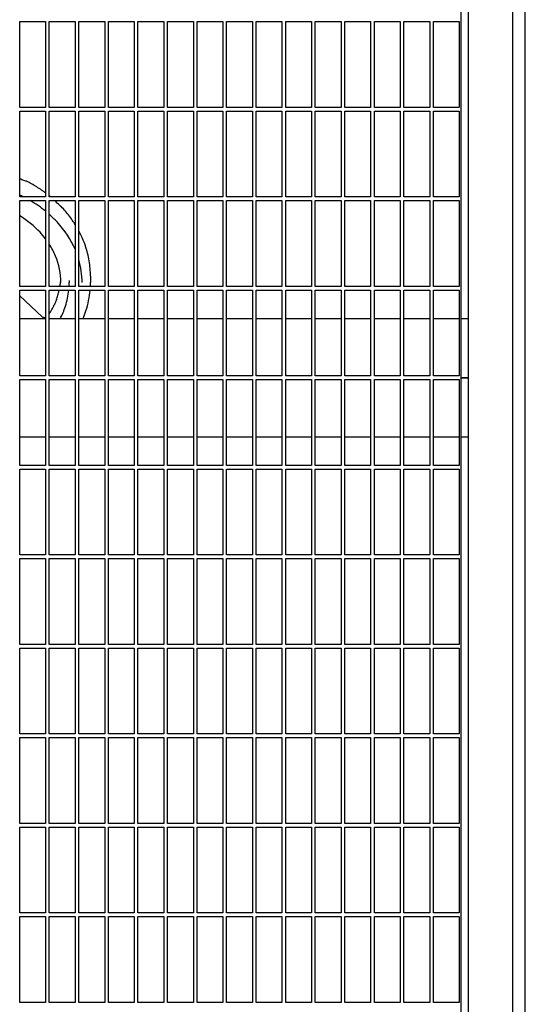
# Model space of a CAD drawing. Header units: inches. Extents: x 18 to 846, y -44 to 561.
# Tile 610 of 637: x 550 to 567, y 441 to 474. Entities that reach past the tile are written whole.
import ezdxf

# ---------------------------------------------------------------- set-up
doc = ezdxf.new("R2010")
doc.units = ezdxf.units.IN
doc.header["$LTSCALE"] = 24
doc.header["$MEASUREMENT"] = 0
doc.layers.add('Visible (ANSI)', color=7, linetype='Continuous', lineweight=30)

msp = doc.modelspace()

# ---------------------------------------------------------------- linework, layer by layer
at = {"layer": 'Visible (ANSI)'}
for p, q in [((564.75843, 410.50668), (564.75843, 489.00668)), ((566.25843, 410.50668), (566.25843, 488.25668)), ((566.67843, 410.50668), (566.67843, 488.25668)), ((564.50843, 410.75668), (564.50843, 487.7122)), ((549.57093, 470.91293), (549.57093, 473.81918)), ((549.57093, 473.81918), (550.44593, 473.81918)), ((550.44593, 473.81918), (550.44593, 470.91293)), ((550.57093, 470.91293), (550.57093, 473.81918)), ((550.57093, 473.81918), (551.44593, 473.81918)), ((551.44593, 473.81918), (551.44593, 470.91293)), ((551.57093, 470.91293), (551.57093, 473.81918)), ((551.57093, 473.81918), (552.44593, 473.81918)), ((552.44593, 473.81918), (552.44593, 470.91293)), ((552.57093, 470.91293), (552.57093, 473.81918)), ((552.57093, 473.81918), (553.44593, 473.81918)), ((553.44593, 473.81918), (553.44593, 470.91293)), ((553.57093, 470.91293), (553.57093, 473.81918)), ((553.57093, 473.81918), (554.44593, 473.81918)), ((554.44593, 473.81918), (554.44593, 470.91293)), ((554.57093, 470.91293), (554.57093, 473.81918)), ((554.57093, 473.81918), (555.44593, 473.81918)), ((555.44593, 473.81918), (555.44593, 470.91293)), ((555.57093, 470.91293), (555.57093, 473.81918)), ((555.57093, 473.81918), (556.44593, 473.81918)), ((556.44593, 473.81918), (556.44593, 470.91293)), ((556.57093, 470.91293), (556.57093, 473.81918)), ((556.57093, 473.81918), (557.44593, 473.81918)), ((557.44593, 473.81918), (557.44593, 470.91293)), ((557.57093, 470.91293), (557.57093, 473.81918)), ((557.57093, 473.81918), (558.44593, 473.81918)), ((558.44593, 473.81918), (558.44593, 470.91293)), ((558.57093, 470.91293), (558.57093, 473.81918)), ((558.57093, 473.81918), (559.44593, 473.81918)), ((559.44593, 473.81918), (559.44593, 470.91293)), ((559.57093, 470.91293), (559.57093, 473.81918)), ((559.57093, 473.81918), (560.44593, 473.81918)), ((560.44593, 473.81918), (560.44593, 470.91293)), ((560.57093, 470.91293), (560.57093, 473.81918)), ((560.57093, 473.81918), (561.44593, 473.81918)), ((561.44593, 473.81918), (561.44593, 470.91293)), ((561.57093, 470.91293), (561.57093, 473.81918)), ((561.57093, 473.81918), (562.44593, 473.81918)), ((562.44593, 473.81918), (562.44593, 470.91293)), ((562.57093, 470.91293), (562.57093, 473.81918)), ((562.57093, 473.81918), (563.44593, 473.81918)), ((563.44593, 473.81918), (563.44593, 470.91293)), ((563.57093, 470.91293), (563.57093, 473.81918)), ((563.57093, 473.81918), (564.44593, 473.81918)), ((564.44593, 473.81918), (564.44593, 470.91293)), ((550.44593, 470.91293), (549.57093, 470.91293)), ((551.44593, 470.91293), (550.57093, 470.91293)), ((552.44593, 470.91293), (551.57093, 470.91293)), ((553.44593, 470.91293), (552.57093, 470.91293)), ((554.44593, 470.91293), (553.57093, 470.91293)), ((555.44593, 470.91293), (554.57093, 470.91293)), ((556.44593, 470.91293), (555.57093, 470.91293)), ((557.44593, 470.91293), (556.57093, 470.91293)), ((558.44593, 470.91293), (557.57093, 470.91293)), ((559.44593, 470.91293), (558.57093, 470.91293)), ((560.44593, 470.91293), (559.57093, 470.91293)), ((561.44593, 470.91293), (560.57093, 470.91293)), ((562.44593, 470.91293), (561.57093, 470.91293)), ((563.44593, 470.91293), (562.57093, 470.91293)), ((564.44593, 470.91293), (563.57093, 470.91293)), ((549.57093, 467.88168), (549.57093, 470.78793)), ((549.57093, 470.78793), (550.44593, 470.78793)), ((550.44593, 470.78793), (550.44593, 467.88168)), ((550.57093, 467.88168), (550.57093, 470.78793)), ((550.57093, 470.78793), (551.44593, 470.78793)), ((551.44593, 470.78793), (551.44593, 467.88168)), ((551.57093, 467.88168), (551.57093, 470.78793)), ((551.57093, 470.78793), (552.44593, 470.78793)), ((552.44593, 470.78793), (552.44593, 467.88168)), ((552.57093, 467.88168), (552.57093, 470.78793)), ((552.57093, 470.78793), (553.44593, 470.78793)), ((553.44593, 470.78793), (553.44593, 467.88168)), ((553.57093, 467.88168), (553.57093, 470.78793)), ((553.57093, 470.78793), (554.44593, 470.78793)), ((554.44593, 470.78793), (554.44593, 467.88168)), ((554.57093, 467.88168), (554.57093, 470.78793)), ((554.57093, 470.78793), (555.44593, 470.78793)), ((555.44593, 470.78793), (555.44593, 467.88168)), ((555.57093, 467.88168), (555.57093, 470.78793)), ((555.57093, 470.78793), (556.44593, 470.78793)), ((556.44593, 470.78793), (556.44593, 467.88168)), ((556.57093, 467.88168), (556.57093, 470.78793)), ((556.57093, 470.78793), (557.44593, 470.78793)), ((557.44593, 470.78793), (557.44593, 467.88168)), ((557.57093, 467.88168), (557.57093, 470.78793)), ((557.57093, 470.78793), (558.44593, 470.78793)), ((558.44593, 470.78793), (558.44593, 467.88168)), ((558.57093, 467.88168), (558.57093, 470.78793)), ((558.57093, 470.78793), (559.44593, 470.78793)), ((559.44593, 470.78793), (559.44593, 467.88168)), ((559.57093, 467.88168), (559.57093, 470.78793)), ((559.57093, 470.78793), (560.44593, 470.78793)), ((560.44593, 470.78793), (560.44593, 467.88168)), ((560.57093, 467.88168), (560.57093, 470.78793)), ((560.57093, 470.78793), (561.44593, 470.78793)), ((561.44593, 470.78793), (561.44593, 467.88168)), ((561.57093, 467.88168), (561.57093, 470.78793)), ((561.57093, 470.78793), (562.44593, 470.78793)), ((562.44593, 470.78793), (562.44593, 467.88168)), ((562.57093, 467.88168), (562.57093, 470.78793)), ((562.57093, 470.78793), (563.44593, 470.78793)), ((563.44593, 470.78793), (563.44593, 467.88168)), ((563.57093, 467.88168), (563.57093, 470.78793)), ((563.57093, 470.78793), (564.44593, 470.78793)), ((564.44593, 470.78793), (564.44593, 467.88168)), ((550.44593, 467.88168), (549.57093, 467.88168)), ((551.44593, 467.88168), (550.57093, 467.88168)), ((552.44593, 467.88168), (551.57093, 467.88168)), ((553.44593, 467.88168), (552.57093, 467.88168)), ((554.44593, 467.88168), (553.57093, 467.88168)), ((555.44593, 467.88168), (554.57093, 467.88168)), ((556.44593, 467.88168), (555.57093, 467.88168)), ((557.44593, 467.88168), (556.57093, 467.88168)), ((558.44593, 467.88168), (557.57093, 467.88168)), ((559.44593, 467.88168), (558.57093, 467.88168)), ((560.44593, 467.88168), (559.57093, 467.88168)), ((561.44593, 467.88168), (560.57093, 467.88168)), ((562.44593, 467.88168), (561.57093, 467.88168)), ((563.44593, 467.88168), (562.57093, 467.88168)), ((564.44593, 467.88168), (563.57093, 467.88168)), ((549.57093, 464.85043), (549.57093, 467.75668)), ((549.57093, 467.75668), (550.44593, 467.75668)), ((550.44593, 467.75668), (550.44593, 464.85043)), ((550.57093, 464.85043), (550.57093, 467.75668)), ((550.57093, 467.75668), (551.44593, 467.75668)), ((551.44593, 467.75668), (551.44593, 464.85043)), ((551.57093, 464.85043), (551.57093, 467.75668)), ((551.57093, 467.75668), (552.44593, 467.75668)), ((552.44593, 467.75668), (552.44593, 464.85043)), ((552.57093, 464.85043), (552.57093, 467.75668)), ((552.57093, 467.75668), (553.44593, 467.75668)), ((553.44593, 467.75668), (553.44593, 464.85043)), ((553.57093, 464.85043), (553.57093, 467.75668)), ((553.57093, 467.75668), (554.44593, 467.75668)), ((554.44593, 467.75668), (554.44593, 464.85043)), ((554.57093, 464.85043), (554.57093, 467.75668)), ((554.57093, 467.75668), (555.44593, 467.75668)), ((555.44593, 467.75668), (555.44593, 464.85043)), ((555.57093, 464.85043), (555.57093, 467.75668)), ((555.57093, 467.75668), (556.44593, 467.75668)), ((556.44593, 467.75668), (556.44593, 464.85043)), ((556.57093, 464.85043), (556.57093, 467.75668)), ((556.57093, 467.75668), (557.44593, 467.75668)), ((557.44593, 467.75668), (557.44593, 464.85043)), ((557.57093, 464.85043), (557.57093, 467.75668)), ((557.57093, 467.75668), (558.44593, 467.75668)), ((558.44593, 467.75668), (558.44593, 464.85043)), ((558.57093, 464.85043), (558.57093, 467.75668)), ((558.57093, 467.75668), (559.44593, 467.75668)), ((559.44593, 467.75668), (559.44593, 464.85043)), ((559.57093, 464.85043), (559.57093, 467.75668)), ((559.57093, 467.75668), (560.44593, 467.75668)), ((560.44593, 467.75668), (560.44593, 464.85043)), ((560.57093, 464.85043), (560.57093, 467.75668)), ((560.57093, 467.75668), (561.44593, 467.75668)), ((561.44593, 467.75668), (561.44593, 464.85043)), ((561.57093, 464.85043), (561.57093, 467.75668)), ((561.57093, 467.75668), (562.44593, 467.75668)), ((562.44593, 467.75668), (562.44593, 464.85043)), ((562.57093, 464.85043), (562.57093, 467.75668)), ((562.57093, 467.75668), (563.44593, 467.75668)), ((563.44593, 467.75668), (563.44593, 464.85043)), ((563.57093, 464.85043), (563.57093, 467.75668)), ((563.57093, 467.75668), (564.44593, 467.75668)), ((564.44593, 467.75668), (564.44593, 464.85043)), ((551.96343, 465.19394), (551.96343, 464.97733)), ((550.44593, 464.85043), (549.57093, 464.85043)), ((551.44593, 464.85043), (550.57093, 464.85043)), ((551.24468, 465.04953), (551.24468, 464.97733)), ((552.44593, 464.85043), (551.57093, 464.85043)), ((553.44593, 464.85043), (552.57093, 464.85043)), ((554.44593, 464.85043), (553.57093, 464.85043)), ((555.44593, 464.85043), (554.57093, 464.85043)), ((556.44593, 464.85043), (555.57093, 464.85043)), ((557.44593, 464.85043), (556.57093, 464.85043)), ((558.44593, 464.85043), (557.57093, 464.85043)), ((559.44593, 464.85043), (558.57093, 464.85043)), ((560.44593, 464.85043), (559.57093, 464.85043)), ((561.44593, 464.85043), (560.57093, 464.85043)), ((562.44593, 464.85043), (561.57093, 464.85043)), ((563.44593, 464.85043), (562.57093, 464.85043)), ((564.44593, 464.85043), (563.57093, 464.85043)), ((549.57093, 461.81918), (549.57093, 464.72543)), ((549.57093, 464.72543), (550.44593, 464.72543)), ((549.57093, 464.5345), (550.32805, 463.82103)), ((550.44593, 464.72543), (550.44593, 461.81918)), ((550.57093, 461.81918), (550.57093, 464.72543)), ((550.57093, 464.72543), (551.44593, 464.72543)), ((551.44593, 464.72543), (551.44593, 461.81918)), ((551.57093, 461.81918), (551.57093, 464.72543)), ((551.57093, 464.72543), (552.44593, 464.72543)), ((552.44593, 464.72543), (552.44593, 461.81918)), ((552.57093, 461.81918), (552.57093, 464.72543)), ((552.57093, 464.72543), (553.44593, 464.72543)), ((553.44593, 464.72543), (553.44593, 461.81918)), ((553.57093, 461.81918), (553.57093, 464.72543)), ((553.57093, 464.72543), (554.44593, 464.72543)), ((554.44593, 464.72543), (554.44593, 461.81918)), ((554.57093, 461.81918), (554.57093, 464.72543)), ((554.57093, 464.72543), (555.44593, 464.72543)), ((555.44593, 464.72543), (555.44593, 461.81918)), ((555.57093, 461.81918), (555.57093, 464.72543)), ((555.57093, 464.72543), (556.44593, 464.72543)), ((556.44593, 464.72543), (556.44593, 461.81918)), ((556.57093, 461.81918), (556.57093, 464.72543)), ((556.57093, 464.72543), (557.44593, 464.72543)), ((557.44593, 464.72543), (557.44593, 461.81918)), ((557.57093, 461.81918), (557.57093, 464.72543)), ((557.57093, 464.72543), (558.44593, 464.72543)), ((558.44593, 464.72543), (558.44593, 461.81918)), ((558.57093, 461.81918), (558.57093, 464.72543)), ((558.57093, 464.72543), (559.44593, 464.72543)), ((559.44593, 464.72543), (559.44593, 461.81918)), ((559.57093, 461.81918), (559.57093, 464.72543)), ((559.57093, 464.72543), (560.44593, 464.72543)), ((560.44593, 464.72543), (560.44593, 461.81918)), ((560.57093, 461.81918), (560.57093, 464.72543)), ((560.57093, 464.72543), (561.44593, 464.72543)), ((561.44593, 464.72543), (561.44593, 461.81918)), ((561.57093, 461.81918), (561.57093, 464.72543)), ((561.57093, 464.72543), (562.44593, 464.72543)), ((562.44593, 464.72543), (562.44593, 461.81918)), ((562.57093, 461.81918), (562.57093, 464.72543)), ((562.57093, 464.72543), (563.44593, 464.72543)), ((563.44593, 464.72543), (563.44593, 461.81918)), ((563.57093, 461.81918), (563.57093, 464.72543)), ((563.57093, 464.72543), (564.44593, 464.72543)), ((564.44593, 464.72543), (564.44593, 461.81918)), ((550.44593, 463.75668), (549.57093, 463.75668)), ((551.44593, 463.75668), (550.57093, 463.75668)), ((552.44593, 463.75668), (551.57093, 463.75668)), ((553.44593, 463.75668), (552.57093, 463.75668)), ((554.44593, 463.75668), (553.57093, 463.75668)), ((555.44593, 463.75668), (554.57093, 463.75668)), ((556.44593, 463.75668), (555.57093, 463.75668)), ((557.44593, 463.75668), (556.57093, 463.75668)), ((558.44593, 463.75668), (557.57093, 463.75668)), ((559.44593, 463.75668), (558.57093, 463.75668)), ((560.44593, 463.75668), (559.57093, 463.75668)), ((561.44593, 463.75668), (560.57093, 463.75668)), ((562.44593, 463.75668), (561.57093, 463.75668)), ((563.44593, 463.75668), (562.57093, 463.75668)), ((564.44593, 463.75668), (563.57093, 463.75668)), ((564.75843, 463.75668), (564.50843, 463.75668)), ((550.44593, 461.81918), (549.57093, 461.81918)), ((551.44593, 461.81918), (550.57093, 461.81918)), ((552.44593, 461.81918), (551.57093, 461.81918)), ((553.44593, 461.81918), (552.57093, 461.81918)), ((554.44593, 461.81918), (553.57093, 461.81918)), ((555.44593, 461.81918), (554.57093, 461.81918)), ((556.44593, 461.81918), (555.57093, 461.81918)), ((557.44593, 461.81918), (556.57093, 461.81918)), ((558.44593, 461.81918), (557.57093, 461.81918)), ((559.44593, 461.81918), (558.57093, 461.81918)), ((560.44593, 461.81918), (559.57093, 461.81918)), ((561.44593, 461.81918), (560.57093, 461.81918)), ((562.44593, 461.81918), (561.57093, 461.81918)), ((563.44593, 461.81918), (562.57093, 461.81918)), ((564.44593, 461.81918), (563.57093, 461.81918)), ((549.57093, 458.78793), (549.57093, 461.69418)), ((549.57093, 461.69418), (550.44593, 461.69418)), ((550.44593, 461.69418), (550.44593, 458.78793)), ((550.57093, 458.78793), (550.57093, 461.69418)), ((550.57093, 461.69418), (551.44593, 461.69418)), ((551.44593, 461.69418), (551.44593, 458.78793)), ((551.57093, 458.78793), (551.57093, 461.69418)), ((551.57093, 461.69418), (552.44593, 461.69418)), ((552.44593, 461.69418), (552.44593, 458.78793)), ((552.57093, 458.78793), (552.57093, 461.69418)), ((552.57093, 461.69418), (553.44593, 461.69418)), ((553.44593, 461.69418), (553.44593, 458.78793)), ((553.57093, 458.78793), (553.57093, 461.69418)), ((553.57093, 461.69418), (554.44593, 461.69418)), ((554.44593, 461.69418), (554.44593, 458.78793)), ((554.57093, 458.78793), (554.57093, 461.69418)), ((554.57093, 461.69418), (555.44593, 461.69418)), ((555.44593, 461.69418), (555.44593, 458.78793)), ((555.57093, 458.78793), (555.57093, 461.69418)), ((555.57093, 461.69418), (556.44593, 461.69418)), ((556.44593, 461.69418), (556.44593, 458.78793)), ((556.57093, 458.78793), (556.57093, 461.69418)), ((556.57093, 461.69418), (557.44593, 461.69418)), ((557.44593, 461.69418), (557.44593, 458.78793)), ((557.57093, 458.78793), (557.57093, 461.69418)), ((557.57093, 461.69418), (558.44593, 461.69418)), ((558.44593, 461.69418), (558.44593, 458.78793)), ((558.57093, 458.78793), (558.57093, 461.69418)), ((558.57093, 461.69418), (559.44593, 461.69418)), ((559.44593, 461.69418), (559.44593, 458.78793)), ((559.57093, 458.78793), (559.57093, 461.69418)), ((559.57093, 461.69418), (560.44593, 461.69418)), ((560.44593, 461.69418), (560.44593, 458.78793)), ((560.57093, 458.78793), (560.57093, 461.69418)), ((560.57093, 461.69418), (561.44593, 461.69418)), ((561.44593, 461.69418), (561.44593, 458.78793)), ((561.57093, 458.78793), (561.57093, 461.69418)), ((561.57093, 461.69418), (562.44593, 461.69418)), ((562.44593, 461.69418), (562.44593, 458.78793)), ((562.57093, 458.78793), (562.57093, 461.69418)), ((562.57093, 461.69418), (563.44593, 461.69418)), ((563.44593, 461.69418), (563.44593, 458.78793)), ((563.57093, 458.78793), (563.57093, 461.69418)), ((563.57093, 461.69418), (564.44593, 461.69418)), ((564.44593, 461.69418), (564.44593, 458.78793)), ((564.75843, 461.75668), (564.50843, 461.75668)), ((564.50843, 461.75668), (564.75843, 461.75668)), ((549.57093, 459.75668), (550.44593, 459.75668)), ((550.57093, 459.75668), (551.44593, 459.75668)), ((551.57093, 459.75668), (552.44593, 459.75668)), ((552.57093, 459.75668), (553.44593, 459.75668)), ((553.57093, 459.75668), (554.44593, 459.75668)), ((554.57093, 459.75668), (555.44593, 459.75668)), ((555.57093, 459.75668), (556.44593, 459.75668)), ((556.57093, 459.75668), (557.44593, 459.75668)), ((557.57093, 459.75668), (558.44593, 459.75668)), ((558.57093, 459.75668), (559.44593, 459.75668)), ((559.57093, 459.75668), (560.44593, 459.75668)), ((560.57093, 459.75668), (561.44593, 459.75668)), ((561.57093, 459.75668), (562.44593, 459.75668)), ((562.57093, 459.75668), (563.44593, 459.75668)), ((563.57093, 459.75668), (564.44593, 459.75668)), ((564.50843, 459.75668), (564.75843, 459.75668)), ((550.44593, 458.78793), (549.57093, 458.78793)), ((549.57093, 455.75668), (549.57093, 458.66293)), ((549.57093, 458.66293), (550.44593, 458.66293)), ((550.44593, 458.66293), (550.44593, 455.75668)), ((551.44593, 458.78793), (550.57093, 458.78793)), ((550.57093, 455.75668), (550.57093, 458.66293)), ((550.57093, 458.66293), (551.44593, 458.66293)), ((551.44593, 458.66293), (551.44593, 455.75668)), ((552.44593, 458.78793), (551.57093, 458.78793)), ((551.57093, 455.75668), (551.57093, 458.66293)), ((551.57093, 458.66293), (552.44593, 458.66293)), ((552.44593, 458.66293), (552.44593, 455.75668)), ((553.44593, 458.78793), (552.57093, 458.78793)), ((552.57093, 455.75668), (552.57093, 458.66293)), ((552.57093, 458.66293), (553.44593, 458.66293)), ((553.44593, 458.66293), (553.44593, 455.75668)), ((554.44593, 458.78793), (553.57093, 458.78793)), ((553.57093, 455.75668), (553.57093, 458.66293)), ((553.57093, 458.66293), (554.44593, 458.66293)), ((554.44593, 458.66293), (554.44593, 455.75668)), ((555.44593, 458.78793), (554.57093, 458.78793)), ((554.57093, 455.75668), (554.57093, 458.66293)), ((554.57093, 458.66293), (555.44593, 458.66293)), ((555.44593, 458.66293), (555.44593, 455.75668)), ((556.44593, 458.78793), (555.57093, 458.78793)), ((555.57093, 455.75668), (555.57093, 458.66293)), ((555.57093, 458.66293), (556.44593, 458.66293)), ((556.44593, 458.66293), (556.44593, 455.75668)), ((557.44593, 458.78793), (556.57093, 458.78793)), ((556.57093, 455.75668), (556.57093, 458.66293)), ((556.57093, 458.66293), (557.44593, 458.66293)), ((557.44593, 458.66293), (557.44593, 455.75668)), ((558.44593, 458.78793), (557.57093, 458.78793)), ((557.57093, 455.75668), (557.57093, 458.66293)), ((557.57093, 458.66293), (558.44593, 458.66293)), ((558.44593, 458.66293), (558.44593, 455.75668)), ((559.44593, 458.78793), (558.57093, 458.78793)), ((558.57093, 455.75668), (558.57093, 458.66293)), ((558.57093, 458.66293), (559.44593, 458.66293)), ((559.44593, 458.66293), (559.44593, 455.75668)), ((560.44593, 458.78793), (559.57093, 458.78793)), ((559.57093, 455.75668), (559.57093, 458.66293)), ((559.57093, 458.66293), (560.44593, 458.66293)), ((560.44593, 458.66293), (560.44593, 455.75668)), ((561.44593, 458.78793), (560.57093, 458.78793)), ((560.57093, 455.75668), (560.57093, 458.66293)), ((560.57093, 458.66293), (561.44593, 458.66293)), ((561.44593, 458.66293), (561.44593, 455.75668)), ((562.44593, 458.78793), (561.57093, 458.78793)), ((561.57093, 455.75668), (561.57093, 458.66293)), ((561.57093, 458.66293), (562.44593, 458.66293)), ((562.44593, 458.66293), (562.44593, 455.75668)), ((563.44593, 458.78793), (562.57093, 458.78793)), ((562.57093, 455.75668), (562.57093, 458.66293)), ((562.57093, 458.66293), (563.44593, 458.66293)), ((563.44593, 458.66293), (563.44593, 455.75668)), ((564.44593, 458.78793), (563.57093, 458.78793)), ((563.57093, 455.75668), (563.57093, 458.66293)), ((563.57093, 458.66293), (564.44593, 458.66293)), ((564.44593, 458.66293), (564.44593, 455.75668)), ((550.44593, 455.75668), (549.57093, 455.75668)), ((549.57093, 452.72543), (549.57093, 455.63168)), ((549.57093, 455.63168), (550.44593, 455.63168)), ((550.44593, 455.63168), (550.44593, 452.72543)), ((551.44593, 455.75668), (550.57093, 455.75668)), ((550.57093, 452.72543), (550.57093, 455.63168)), ((550.57093, 455.63168), (551.44593, 455.63168)), ((551.44593, 455.63168), (551.44593, 452.72543)), ((552.44593, 455.75668), (551.57093, 455.75668)), ((551.57093, 452.72543), (551.57093, 455.63168)), ((551.57093, 455.63168), (552.44593, 455.63168)), ((552.44593, 455.63168), (552.44593, 452.72543)), ((553.44593, 455.75668), (552.57093, 455.75668)), ((552.57093, 452.72543), (552.57093, 455.63168)), ((552.57093, 455.63168), (553.44593, 455.63168)), ((553.44593, 455.63168), (553.44593, 452.72543)), ((554.44593, 455.75668), (553.57093, 455.75668)), ((553.57093, 452.72543), (553.57093, 455.63168)), ((553.57093, 455.63168), (554.44593, 455.63168)), ((554.44593, 455.63168), (554.44593, 452.72543)), ((555.44593, 455.75668), (554.57093, 455.75668)), ((554.57093, 452.72543), (554.57093, 455.63168)), ((554.57093, 455.63168), (555.44593, 455.63168)), ((555.44593, 455.63168), (555.44593, 452.72543)), ((556.44593, 455.75668), (555.57093, 455.75668)), ((555.57093, 452.72543), (555.57093, 455.63168)), ((555.57093, 455.63168), (556.44593, 455.63168)), ((556.44593, 455.63168), (556.44593, 452.72543)), ((557.44593, 455.75668), (556.57093, 455.75668)), ((556.57093, 452.72543), (556.57093, 455.63168)), ((556.57093, 455.63168), (557.44593, 455.63168)), ((557.44593, 455.63168), (557.44593, 452.72543)), ((558.44593, 455.75668), (557.57093, 455.75668)), ((557.57093, 452.72543), (557.57093, 455.63168)), ((557.57093, 455.63168), (558.44593, 455.63168)), ((558.44593, 455.63168), (558.44593, 452.72543)), ((559.44593, 455.75668), (558.57093, 455.75668)), ((558.57093, 452.72543), (558.57093, 455.63168)), ((558.57093, 455.63168), (559.44593, 455.63168)), ((559.44593, 455.63168), (559.44593, 452.72543)), ((560.44593, 455.75668), (559.57093, 455.75668)), ((559.57093, 452.72543), (559.57093, 455.63168)), ((559.57093, 455.63168), (560.44593, 455.63168)), ((560.44593, 455.63168), (560.44593, 452.72543)), ((561.44593, 455.75668), (560.57093, 455.75668)), ((560.57093, 452.72543), (560.57093, 455.63168)), ((560.57093, 455.63168), (561.44593, 455.63168)), ((561.44593, 455.63168), (561.44593, 452.72543)), ((562.44593, 455.75668), (561.57093, 455.75668)), ((561.57093, 452.72543), (561.57093, 455.63168)), ((561.57093, 455.63168), (562.44593, 455.63168)), ((562.44593, 455.63168), (562.44593, 452.72543)), ((563.44593, 455.75668), (562.57093, 455.75668)), ((562.57093, 452.72543), (562.57093, 455.63168)), ((562.57093, 455.63168), (563.44593, 455.63168)), ((563.44593, 455.63168), (563.44593, 452.72543)), ((564.44593, 455.75668), (563.57093, 455.75668)), ((563.57093, 452.72543), (563.57093, 455.63168)), ((563.57093, 455.63168), (564.44593, 455.63168)), ((564.44593, 455.63168), (564.44593, 452.72543)), ((550.44593, 452.72543), (549.57093, 452.72543)), ((549.57093, 449.69418), (549.57093, 452.60043)), ((549.57093, 452.60043), (550.44593, 452.60043)), ((550.44593, 452.60043), (550.44593, 449.69418)), ((551.44593, 452.72543), (550.57093, 452.72543)), ((550.57093, 449.69418), (550.57093, 452.60043)), ((550.57093, 452.60043), (551.44593, 452.60043)), ((551.44593, 452.60043), (551.44593, 449.69418)), ((552.44593, 452.72543), (551.57093, 452.72543)), ((551.57093, 449.69418), (551.57093, 452.60043)), ((551.57093, 452.60043), (552.44593, 452.60043)), ((552.44593, 452.60043), (552.44593, 449.69418)), ((553.44593, 452.72543), (552.57093, 452.72543)), ((552.57093, 449.69418), (552.57093, 452.60043)), ((552.57093, 452.60043), (553.44593, 452.60043)), ((553.44593, 452.60043), (553.44593, 449.69418)), ((554.44593, 452.72543), (553.57093, 452.72543)), ((553.57093, 449.69418), (553.57093, 452.60043)), ((553.57093, 452.60043), (554.44593, 452.60043)), ((554.44593, 452.60043), (554.44593, 449.69418)), ((555.44593, 452.72543), (554.57093, 452.72543)), ((554.57093, 449.69418), (554.57093, 452.60043)), ((554.57093, 452.60043), (555.44593, 452.60043)), ((555.44593, 452.60043), (555.44593, 449.69418)), ((556.44593, 452.72543), (555.57093, 452.72543)), ((555.57093, 449.69418), (555.57093, 452.60043)), ((555.57093, 452.60043), (556.44593, 452.60043)), ((556.44593, 452.60043), (556.44593, 449.69418)), ((557.44593, 452.72543), (556.57093, 452.72543)), ((556.57093, 449.69418), (556.57093, 452.60043)), ((556.57093, 452.60043), (557.44593, 452.60043)), ((557.44593, 452.60043), (557.44593, 449.69418)), ((558.44593, 452.72543), (557.57093, 452.72543)), ((557.57093, 449.69418), (557.57093, 452.60043)), ((557.57093, 452.60043), (558.44593, 452.60043)), ((558.44593, 452.60043), (558.44593, 449.69418)), ((559.44593, 452.72543), (558.57093, 452.72543)), ((558.57093, 449.69418), (558.57093, 452.60043)), ((558.57093, 452.60043), (559.44593, 452.60043)), ((559.44593, 452.60043), (559.44593, 449.69418)), ((560.44593, 452.72543), (559.57093, 452.72543)), ((559.57093, 449.69418), (559.57093, 452.60043)), ((559.57093, 452.60043), (560.44593, 452.60043)), ((560.44593, 452.60043), (560.44593, 449.69418)), ((561.44593, 452.72543), (560.57093, 452.72543)), ((560.57093, 449.69418), (560.57093, 452.60043)), ((560.57093, 452.60043), (561.44593, 452.60043)), ((561.44593, 452.60043), (561.44593, 449.69418)), ((562.44593, 452.72543), (561.57093, 452.72543)), ((561.57093, 449.69418), (561.57093, 452.60043)), ((561.57093, 452.60043), (562.44593, 452.60043)), ((562.44593, 452.60043), (562.44593, 449.69418)), ((563.44593, 452.72543), (562.57093, 452.72543)), ((562.57093, 449.69418), (562.57093, 452.60043)), ((562.57093, 452.60043), (563.44593, 452.60043)), ((563.44593, 452.60043), (563.44593, 449.69418)), ((564.44593, 452.72543), (563.57093, 452.72543)), ((563.57093, 449.69418), (563.57093, 452.60043)), ((563.57093, 452.60043), (564.44593, 452.60043)), ((564.44593, 452.60043), (564.44593, 449.69418)), ((550.44593, 449.69418), (549.57093, 449.69418)), ((549.57093, 446.66293), (549.57093, 449.56918)), ((549.57093, 449.56918), (550.44593, 449.56918)), ((550.44593, 449.56918), (550.44593, 446.66293)), ((551.44593, 449.69418), (550.57093, 449.69418)), ((550.57093, 446.66293), (550.57093, 449.56918)), ((550.57093, 449.56918), (551.44593, 449.56918)), ((551.44593, 449.56918), (551.44593, 446.66293)), ((552.44593, 449.69418), (551.57093, 449.69418)), ((551.57093, 446.66293), (551.57093, 449.56918)), ((551.57093, 449.56918), (552.44593, 449.56918)), ((552.44593, 449.56918), (552.44593, 446.66293)), ((553.44593, 449.69418), (552.57093, 449.69418)), ((552.57093, 446.66293), (552.57093, 449.56918)), ((552.57093, 449.56918), (553.44593, 449.56918)), ((553.44593, 449.56918), (553.44593, 446.66293)), ((554.44593, 449.69418), (553.57093, 449.69418)), ((553.57093, 446.66293), (553.57093, 449.56918)), ((553.57093, 449.56918), (554.44593, 449.56918)), ((554.44593, 449.56918), (554.44593, 446.66293)), ((555.44593, 449.69418), (554.57093, 449.69418)), ((554.57093, 446.66293), (554.57093, 449.56918)), ((554.57093, 449.56918), (555.44593, 449.56918)), ((555.44593, 449.56918), (555.44593, 446.66293)), ((556.44593, 449.69418), (555.57093, 449.69418)), ((555.57093, 446.66293), (555.57093, 449.56918)), ((555.57093, 449.56918), (556.44593, 449.56918)), ((556.44593, 449.56918), (556.44593, 446.66293)), ((557.44593, 449.69418), (556.57093, 449.69418)), ((556.57093, 446.66293), (556.57093, 449.56918)), ((556.57093, 449.56918), (557.44593, 449.56918)), ((557.44593, 449.56918), (557.44593, 446.66293)), ((558.44593, 449.69418), (557.57093, 449.69418)), ((557.57093, 446.66293), (557.57093, 449.56918)), ((557.57093, 449.56918), (558.44593, 449.56918)), ((558.44593, 449.56918), (558.44593, 446.66293)), ((559.44593, 449.69418), (558.57093, 449.69418)), ((558.57093, 446.66293), (558.57093, 449.56918)), ((558.57093, 449.56918), (559.44593, 449.56918)), ((559.44593, 449.56918), (559.44593, 446.66293)), ((560.44593, 449.69418), (559.57093, 449.69418)), ((559.57093, 446.66293), (559.57093, 449.56918)), ((559.57093, 449.56918), (560.44593, 449.56918)), ((560.44593, 449.56918), (560.44593, 446.66293)), ((561.44593, 449.69418), (560.57093, 449.69418)), ((560.57093, 446.66293), (560.57093, 449.56918)), ((560.57093, 449.56918), (561.44593, 449.56918)), ((561.44593, 449.56918), (561.44593, 446.66293)), ((562.44593, 449.69418), (561.57093, 449.69418)), ((561.57093, 446.66293), (561.57093, 449.56918)), ((561.57093, 449.56918), (562.44593, 449.56918)), ((562.44593, 449.56918), (562.44593, 446.66293)), ((563.44593, 449.69418), (562.57093, 449.69418)), ((562.57093, 446.66293), (562.57093, 449.56918)), ((562.57093, 449.56918), (563.44593, 449.56918)), ((563.44593, 449.56918), (563.44593, 446.66293)), ((564.44593, 449.69418), (563.57093, 449.69418)), ((563.57093, 446.66293), (563.57093, 449.56918)), ((563.57093, 449.56918), (564.44593, 449.56918)), ((564.44593, 449.56918), (564.44593, 446.66293)), ((550.44593, 446.66293), (549.57093, 446.66293)), ((549.57093, 443.63168), (549.57093, 446.53793)), ((549.57093, 446.53793), (550.44593, 446.53793)), ((550.44593, 446.53793), (550.44593, 443.63168)), ((551.44593, 446.66293), (550.57093, 446.66293)), ((550.57093, 443.63168), (550.57093, 446.53793)), ((550.57093, 446.53793), (551.44593, 446.53793)), ((551.44593, 446.53793), (551.44593, 443.63168)), ((552.44593, 446.66293), (551.57093, 446.66293)), ((551.57093, 443.63168), (551.57093, 446.53793)), ((551.57093, 446.53793), (552.44593, 446.53793)), ((552.44593, 446.53793), (552.44593, 443.63168)), ((553.44593, 446.66293), (552.57093, 446.66293)), ((552.57093, 443.63168), (552.57093, 446.53793)), ((552.57093, 446.53793), (553.44593, 446.53793)), ((553.44593, 446.53793), (553.44593, 443.63168)), ((554.44593, 446.66293), (553.57093, 446.66293)), ((553.57093, 443.63168), (553.57093, 446.53793)), ((553.57093, 446.53793), (554.44593, 446.53793)), ((554.44593, 446.53793), (554.44593, 443.63168)), ((555.44593, 446.66293), (554.57093, 446.66293)), ((554.57093, 443.63168), (554.57093, 446.53793)), ((554.57093, 446.53793), (555.44593, 446.53793)), ((555.44593, 446.53793), (555.44593, 443.63168)), ((556.44593, 446.66293), (555.57093, 446.66293)), ((555.57093, 443.63168), (555.57093, 446.53793)), ((555.57093, 446.53793), (556.44593, 446.53793)), ((556.44593, 446.53793), (556.44593, 443.63168)), ((557.44593, 446.66293), (556.57093, 446.66293)), ((556.57093, 443.63168), (556.57093, 446.53793)), ((556.57093, 446.53793), (557.44593, 446.53793)), ((557.44593, 446.53793), (557.44593, 443.63168)), ((558.44593, 446.66293), (557.57093, 446.66293)), ((557.57093, 443.63168), (557.57093, 446.53793)), ((557.57093, 446.53793), (558.44593, 446.53793)), ((558.44593, 446.53793), (558.44593, 443.63168)), ((559.44593, 446.66293), (558.57093, 446.66293)), ((558.57093, 443.63168), (558.57093, 446.53793)), ((558.57093, 446.53793), (559.44593, 446.53793)), ((559.44593, 446.53793), (559.44593, 443.63168)), ((560.44593, 446.66293), (559.57093, 446.66293)), ((559.57093, 443.63168), (559.57093, 446.53793)), ((559.57093, 446.53793), (560.44593, 446.53793)), ((560.44593, 446.53793), (560.44593, 443.63168)), ((561.44593, 446.66293), (560.57093, 446.66293)), ((560.57093, 443.63168), (560.57093, 446.53793)), ((560.57093, 446.53793), (561.44593, 446.53793)), ((561.44593, 446.53793), (561.44593, 443.63168)), ((562.44593, 446.66293), (561.57093, 446.66293)), ((561.57093, 443.63168), (561.57093, 446.53793)), ((561.57093, 446.53793), (562.44593, 446.53793)), ((562.44593, 446.53793), (562.44593, 443.63168)), ((563.44593, 446.66293), (562.57093, 446.66293)), ((562.57093, 443.63168), (562.57093, 446.53793)), ((562.57093, 446.53793), (563.44593, 446.53793)), ((563.44593, 446.53793), (563.44593, 443.63168)), ((564.44593, 446.66293), (563.57093, 446.66293)), ((563.57093, 443.63168), (563.57093, 446.53793)), ((563.57093, 446.53793), (564.44593, 446.53793)), ((564.44593, 446.53793), (564.44593, 443.63168)), ((550.44593, 443.63168), (549.57093, 443.63168)), ((549.57093, 440.60043), (549.57093, 443.50668)), ((549.57093, 443.50668), (550.44593, 443.50668)), ((550.44593, 443.50668), (550.44593, 440.60043)), ((551.44593, 443.63168), (550.57093, 443.63168)), ((550.57093, 440.60043), (550.57093, 443.50668)), ((550.57093, 443.50668), (551.44593, 443.50668)), ((551.44593, 443.50668), (551.44593, 440.60043)), ((552.44593, 443.63168), (551.57093, 443.63168)), ((551.57093, 440.60043), (551.57093, 443.50668)), ((551.57093, 443.50668), (552.44593, 443.50668)), ((552.44593, 443.50668), (552.44593, 440.60043)), ((553.44593, 443.63168), (552.57093, 443.63168)), ((552.57093, 440.60043), (552.57093, 443.50668)), ((552.57093, 443.50668), (553.44593, 443.50668)), ((553.44593, 443.50668), (553.44593, 440.60043)), ((554.44593, 443.63168), (553.57093, 443.63168)), ((553.57093, 440.60043), (553.57093, 443.50668)), ((553.57093, 443.50668), (554.44593, 443.50668)), ((554.44593, 443.50668), (554.44593, 440.60043)), ((555.44593, 443.63168), (554.57093, 443.63168)), ((554.57093, 440.60043), (554.57093, 443.50668)), ((554.57093, 443.50668), (555.44593, 443.50668)), ((555.44593, 443.50668), (555.44593, 440.60043)), ((556.44593, 443.63168), (555.57093, 443.63168)), ((555.57093, 440.60043), (555.57093, 443.50668)), ((555.57093, 443.50668), (556.44593, 443.50668)), ((556.44593, 443.50668), (556.44593, 440.60043)), ((557.44593, 443.63168), (556.57093, 443.63168)), ((556.57093, 440.60043), (556.57093, 443.50668)), ((556.57093, 443.50668), (557.44593, 443.50668)), ((557.44593, 443.50668), (557.44593, 440.60043)), ((558.44593, 443.63168), (557.57093, 443.63168)), ((557.57093, 440.60043), (557.57093, 443.50668)), ((557.57093, 443.50668), (558.44593, 443.50668)), ((558.44593, 443.50668), (558.44593, 440.60043)), ((559.44593, 443.63168), (558.57093, 443.63168)), ((558.57093, 440.60043), (558.57093, 443.50668)), ((558.57093, 443.50668), (559.44593, 443.50668)), ((559.44593, 443.50668), (559.44593, 440.60043)), ((560.44593, 443.63168), (559.57093, 443.63168)), ((559.57093, 440.60043), (559.57093, 443.50668)), ((559.57093, 443.50668), (560.44593, 443.50668)), ((560.44593, 443.50668), (560.44593, 440.60043)), ((561.44593, 443.63168), (560.57093, 443.63168)), ((560.57093, 440.60043), (560.57093, 443.50668)), ((560.57093, 443.50668), (561.44593, 443.50668)), ((561.44593, 443.50668), (561.44593, 440.60043)), ((562.44593, 443.63168), (561.57093, 443.63168)), ((561.57093, 440.60043), (561.57093, 443.50668)), ((561.57093, 443.50668), (562.44593, 443.50668)), ((562.44593, 443.50668), (562.44593, 440.60043)), ((563.44593, 443.63168), (562.57093, 443.63168)), ((562.57093, 440.60043), (562.57093, 443.50668)), ((562.57093, 443.50668), (563.44593, 443.50668)), ((563.44593, 443.50668), (563.44593, 440.60043)), ((564.44593, 443.63168), (563.57093, 443.63168)), ((563.57093, 440.60043), (563.57093, 443.50668)), ((563.57093, 443.50668), (564.44593, 443.50668)), ((564.44593, 443.50668), (564.44593, 440.60043)), ((550.44593, 440.60043), (549.57093, 440.60043)), ((551.44593, 440.60043), (550.57093, 440.60043)), ((552.44593, 440.60043), (551.57093, 440.60043)), ((553.44593, 440.60043), (552.57093, 440.60043)), ((554.44593, 440.60043), (553.57093, 440.60043)), ((555.44593, 440.60043), (554.57093, 440.60043)), ((556.44593, 440.60043), (555.57093, 440.60043)), ((557.44593, 440.60043), (556.57093, 440.60043)), ((558.44593, 440.60043), (557.57093, 440.60043)), ((559.44593, 440.60043), (558.57093, 440.60043)), ((560.44593, 440.60043), (559.57093, 440.60043)), ((561.44593, 440.60043), (560.57093, 440.60043)), ((562.44593, 440.60043), (561.57093, 440.60043)), ((563.44593, 440.60043), (562.57093, 440.60043)), ((564.44593, 440.60043), (563.57093, 440.60043))]:
    msp.add_line(p, q, dxfattribs=at)
for points, knots in [([(549.84083, 468.39266), (549.83072, 468.39791), (549.82288, 468.40082), (549.80194, 468.40806), (549.79151, 468.41056), (549.75796, 468.41912), (549.73377, 468.42518), (549.68531, 468.44156), (549.6631, 468.45024), (549.61901, 468.47029), (549.59719, 468.4814), (549.57359, 468.49445), (549.57226, 468.49519), (549.57093, 468.49594)], [4.529689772, 4.529689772, 4.529689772, 4.529689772, 4.602137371, 4.602137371, 4.75086156, 4.75086156, 5.064834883, 5.064834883, 5.298254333, 5.298254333, 5.511624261, 5.511624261, 5.524373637, 5.524373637, 5.524373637, 5.524373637]), ([(550.44593, 468.01606), (550.41549, 468.03856), (550.3847, 468.06071), (550.29946, 468.12036), (550.24433, 468.15713), (550.13216, 468.22839), (550.07513, 468.26288), (549.95928, 468.32953), (549.90047, 468.36169), (549.84083, 468.39266)], [3.262570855, 3.262570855, 3.262570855, 3.262570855, 3.289822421, 3.289822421, 3.337206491, 3.337206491, 3.38459056, 3.38459056, 3.431974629, 3.431974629, 3.431974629, 3.431974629]), ([(550.97472, 467.55196), (550.96694, 467.56008), (550.96077, 467.56532), (550.93904, 467.58348), (550.92504, 467.59371), (550.89193, 467.62052), (550.87348, 467.63637), (550.83672, 467.67087), (550.81876, 467.6888), (550.78515, 467.72362), (550.76982, 467.73992), (550.75382, 467.75668)], [8.208180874, 8.208180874, 8.208180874, 8.208180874, 8.300617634, 8.300617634, 8.557944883, 8.557944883, 8.815272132, 8.815272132, 9.035075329, 9.035075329, 9.20680011, 9.20680011, 9.20680011, 9.20680011]), ([(551.44593, 466.95012), (551.42419, 466.98472), (551.40183, 467.019), (551.33919, 467.11156), (551.29771, 467.16919), (551.21125, 467.28233), (551.16627, 467.33784), (551.07296, 467.44662), (551.02464, 467.49988), (550.97472, 467.55196)], [2.901675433, 2.901675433, 2.901675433, 2.901675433, 2.93242715, 2.93242715, 2.985508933, 2.985508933, 3.038590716, 3.038590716, 3.0916725, 3.0916725, 3.0916725, 3.0916725]), ([(550.44593, 466.45947), (550.38799, 466.53586), (550.32552, 466.61009), (550.06339, 466.89185), (549.8312, 467.08027), (549.57093, 467.23934)], [2.982120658, 2.982120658, 2.982120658, 2.982120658, 3.077263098, 3.077263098, 3.355843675, 3.355843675, 3.355843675, 3.355843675]), ([(551.44593, 466.10523), (551.30311, 466.43641), (551.09662, 466.75039), (550.75254, 467.1215), (550.66426, 467.2076), (550.57093, 467.29005)], [2.766236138, 2.766236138, 2.766236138, 2.766236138, 3.075614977, 3.075614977, 3.173695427, 3.173695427, 3.173695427, 3.173695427]), ([(551.69673, 466.47353), (551.69171, 466.48519), (551.68641, 466.49667), (551.6751, 466.52095), (551.66912, 466.53366), (551.65646, 466.5607), (551.64977, 466.57505), (551.63558, 466.60542), (551.62809, 466.62144), (551.61209, 466.65488), (551.60361, 466.67226), (551.59436, 466.69019)], [4.991046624, 4.991046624, 4.991046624, 4.991046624, 5.130377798, 5.130377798, 5.269708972, 5.269708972, 5.409040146, 5.409040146, 5.54837132, 5.54837132, 5.687702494, 5.687702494, 5.687702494, 5.687702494]), ([(550.96343, 464.97733), (550.96343, 465.28218), (550.90214, 465.58704), (550.72478, 466.0154), (550.65415, 466.15042), (550.57093, 466.28041)], [2.427751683, 2.427751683, 2.427751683, 2.427751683, 2.753682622, 2.753682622, 2.909291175, 2.909291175, 2.909291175, 2.909291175]), ([(551.96343, 465.19394), (551.96343, 465.28125), (551.95981, 465.36857), (551.94538, 465.5427), (551.93456, 465.62952), (551.90581, 465.80219), (551.88788, 465.88804), (551.84502, 466.05829), (551.8201, 466.1427), (551.76346, 466.30963), (551.73174, 466.39215), (551.69673, 466.47353)], [2.427751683, 2.427751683, 2.427751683, 2.427751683, 2.495302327, 2.495302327, 2.56285297, 2.56285297, 2.630403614, 2.630403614, 2.697954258, 2.697954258, 2.765504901, 2.765504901, 2.765504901, 2.765504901]), ([(550.93608, 464.85043), (550.93709, 464.85675), (550.93807, 464.86307), (550.94716, 464.9233), (550.95326, 464.97735), (550.95872, 465.05002), (550.95988, 465.06858), (550.96079, 465.08715)], [2.2980172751, 2.2980172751, 2.2980172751, 2.2980172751, 2.3052018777, 2.3052018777, 2.3664767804, 2.3664767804, 2.3874885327, 2.3874885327, 2.3874885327, 2.3874885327]), ([(550.81095, 464.38982), (550.83126, 464.44225), (550.84956, 464.49504), (550.88209, 464.6012), (550.89632, 464.65456), (550.90983, 464.7139), (550.91112, 464.71966), (550.91239, 464.72543)], [2.12137717, 2.12137717, 2.12137717, 2.12137717, 2.182652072, 2.182652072, 2.243926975, 2.243926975, 2.25052083, 2.25052083, 2.25052083, 2.25052083]), ([(550.94159, 463.75668), (551.01194, 463.89241), (551.07062, 464.03242), (551.17524, 464.35517), (551.21393, 464.53958), (551.23227, 464.72543)], [8.310622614, 8.310622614, 8.310622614, 8.310622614, 8.452250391, 8.452250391, 8.630564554, 8.630564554, 8.630564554, 8.630564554]), ([(551.71128, 463.75668), (551.74866, 463.84453), (551.78201, 463.93358), (551.88571, 464.25287), (551.93329, 464.48833), (551.95298, 464.72543)], [8.376656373, 8.376656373, 8.376656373, 8.376656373, 8.451796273, 8.451796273, 8.643249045, 8.643249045, 8.643249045, 8.643249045]), ([(550.57093, 463.92577), (550.58423, 463.94603), (550.5972, 463.9664), (550.62602, 464.01306), (550.64165, 464.03941), (550.67181, 464.09243), (550.68634, 464.11909), (550.71431, 464.1727), (550.72774, 464.19964), (550.74061, 464.22671)], [1.935690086, 1.935690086, 1.935690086, 1.935690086, 1.960831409, 1.960831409, 1.992996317, 1.992996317, 2.025161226, 2.025161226, 2.057326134, 2.057326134, 2.057326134, 2.057326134]), ([(550.81095, 464.38982), (550.80531, 464.37528), (550.79996, 464.36145), (550.78968, 464.33553), (550.78474, 464.32338), (550.77514, 464.30061), (550.77048, 464.29001), (550.76149, 464.2702), (550.75714, 464.261), (550.74874, 464.24352), (550.74468, 464.23524), (550.74061, 464.22671)], [8.751224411, 8.751224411, 8.751224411, 8.751224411, 8.872429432, 8.872429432, 8.993634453, 8.993634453, 9.114839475, 9.114839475, 9.236044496, 9.236044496, 9.357249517, 9.357249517, 9.357249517, 9.357249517]), ([(550.44593, 463.79198), (550.43949, 463.79018), (550.43219, 463.78873), (550.41082, 463.78676), (550.39536, 463.78768), (550.36738, 463.79529), (550.35501, 463.80106), (550.33841, 463.812), (550.33284, 463.81651), (550.32805, 463.82103)], [0.7369145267, 0.7369145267, 0.7369145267, 0.7369145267, 0.7488310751, 0.7488310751, 0.7678001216, 0.7678001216, 0.7839605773, 0.7839605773, 0.7939115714, 0.7939115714, 0.7939115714, 0.7939115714])]:
    msp.add_open_spline(points, degree=3, knots=knots, dxfattribs=at)
for points in [[(549.6913, 467.88168), (549.65159, 467.90173), (549.61146, 467.92124), (549.57093, 467.9402)], [(550.61833, 467.88168), (550.60264, 467.89458), (550.58684, 467.90737), (550.57093, 467.92006)], [(550.44593, 467.39584), (550.28383, 467.52728), (550.10834, 467.64812), (549.92176, 467.75668)], [(551.59436, 466.69019), (551.58666, 466.70511), (551.57885, 466.71999), (551.57093, 466.73482)], [(551.68218, 464.97733), (551.68218, 465.23946), (551.64483, 465.50159), (551.57093, 465.75715)], [(551.24153, 464.85043), (551.24363, 464.89271), (551.24468, 464.93502), (551.24468, 464.97733)], [(551.96078, 464.85043), (551.96255, 464.89271), (551.96343, 464.93502), (551.96343, 464.97733)]]:
    msp.add_open_spline(points, degree=3, dxfattribs=at)

doc.saveas('drawing.dxf')
